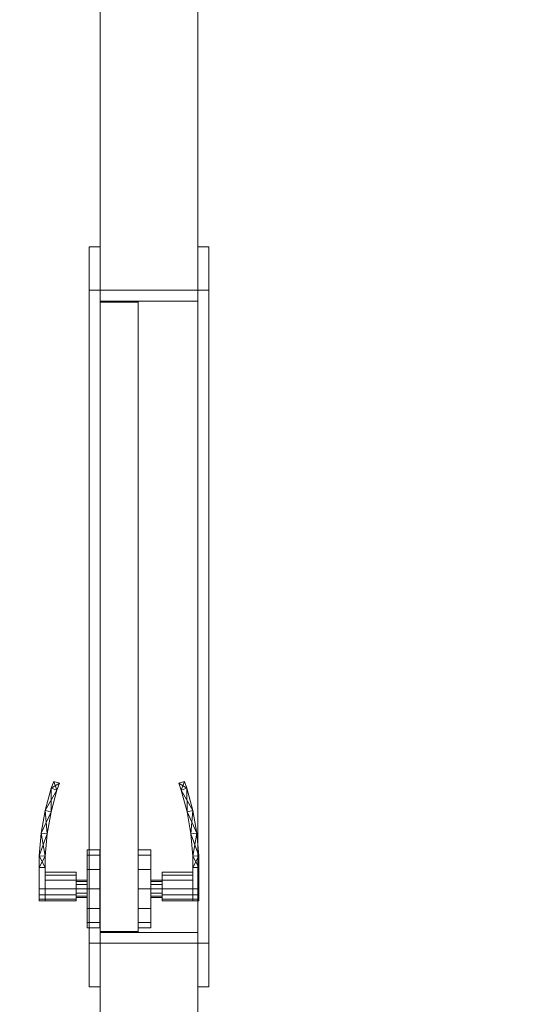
# Model space of a CAD drawing. Header units: inches. Extents: x -263 to 528, y -1 to 602.
# Tile 551 of 656: x 157 to 180, y 496 to 541. Entities that reach past the tile are written whole.
import ezdxf

# ---------------------------------------------------------------- set-up
doc = ezdxf.new("R2010")
doc.units = ezdxf.units.IN
doc.header["$MEASUREMENT"] = 0
for name, color, linetype in [('Doors', 7, 'Continuous'), ('Twindo - Slabs', 7, 'Continuous'), ('Twindo - Walls', 7, 'Continuous')]:
    doc.layers.add(name, color=color, linetype=linetype)
doc.layers.add('Twindo - Walls_Pen_No__3', color=7, linetype='Continuous', lineweight=18, true_color=0x506e96)

# ---------------------------------------------------------------- blocks, each defined once
blk = doc.blocks.new('Slab_D0BD3B49-249D-4DA8-80D4-D821BCE50D6B', base_point=(-249.5, 387))
at = {"layer": 'Twindo - Slabs', "lineweight": 0}
mesh = blk.add_polyface(dxfattribs=at)
corners = [(-192, 387), (-249.5, 387), (-249.5, 387, -6), (-192, 387, -6), (-89.75, 579.5), (-249.5, 579.5), (-192, 134.5), (-132, 134.5), (-132, 124.5), (10, 124.5), (10, 13.75), (161.5, 13.75), (161.5, 6.5), (252, 6.5), (252, 14), (415.5, 14), (415.5, 322.5), (222.5, 322.5), (222.5, 357.5), (-4, 357.5), (-4, 413), (101.5, 413), (101.5, 553.5), (-89.75, 553.5), (-249.5, 579.5, -6), (-192, 134.5, -6), (-89.75, 579.5, -6), (-89.75, 553.5, -6), (101.5, 553.5, -6), (101.5, 413, -6), (-4, 413, -6), (-4, 357.5, -6), (222.5, 357.5, -6), (222.5, 322.5, -6), (415.5, 322.5, -6), (415.5, 14, -6), (252, 14, -6), (252, 6.5, -6), (161.5, 6.5, -6), (161.5, 13.75, -6), (10, 13.75, -6), (10, 124.5, -6), (-132, 124.5, -6), (-132, 134.5, -6)]
mesh.append_faces([[corners[k] for k in face] for face in [(0, 1, 2, 3), (1, 5, 24, 2), (6, 0, 3, 25), (5, 4, 26, 24), (7, 6, 25, 43), (8, 7, 43, 42), (9, 8, 42, 41), (10, 9, 41, 40), (11, 10, 40, 39), (12, 11, 39, 38), (13, 12, 38, 37), (14, 13, 37, 36), (15, 14, 36, 35), (16, 15, 35, 34), (17, 16, 34, 33), (18, 17, 33, 32), (19, 18, 32, 31), (20, 19, 31, 30), (21, 20, 30, 29), (22, 21, 29, 28), (23, 22, 28, 27), (4, 23, 27, 26)]], dxfattribs={"color": 254})
mesh.append_faces([[corners[k] for k in face] for face in [(22, 20, 21), (16, 14, 15)]], dxfattribs={"vtx0": -1, "color": 254})
mesh.append_faces([[corners[k] for k in face] for face in [(28, 30, 27), (34, 36, 33)]], dxfattribs={"vtx0": -1, "vtx1": -1, "color": 254})
mesh.append_faces([[corners[k] for k in face] for face in [(4, 0, 7), (19, 23, 8), (19, 9, 11), (43, 3, 26), (42, 27, 31), (39, 41, 31)]], dxfattribs={"vtx0": -1, "vtx1": -1, "vtx2": -1, "color": 254})
mesh.append_faces([[corners[k] for k in face] for face in [(23, 7, 8), (19, 8, 9), (17, 11, 12), (17, 12, 13), (17, 13, 14), (3, 24, 26), (43, 26, 27), (39, 31, 32), (39, 32, 33)]], dxfattribs={"vtx0": -1, "vtx2": -1, "color": 254})
mesh.append_faces([[corners[k] for k in face] for face in [(29, 30, 28), (35, 36, 34)]], dxfattribs={"vtx1": -1, "color": 254})
mesh.append_faces([[corners[k] for k in face] for face in [(4, 5, 0), (23, 4, 7), (19, 20, 23), (22, 23, 20), (18, 19, 11), (17, 18, 11), (16, 17, 14), (42, 43, 27), (30, 31, 27), (41, 42, 31), (38, 39, 33), (37, 38, 33), (36, 37, 33)]], dxfattribs={"vtx1": -1, "vtx2": -1, "color": 254})
mesh.append_faces([[corners[k] for k in face] for face in [(5, 1, 0), (0, 6, 7), (9, 10, 11), (3, 2, 24), (43, 25, 3), (39, 40, 41)]], dxfattribs={"vtx2": -1, "color": 254})
blk = doc.blocks.new('Slab_C16FED3F-F51D-4887-95C2-45D370958F54', base_point=(-255.75, 595))
at = {"layer": 'Twindo - Slabs', "lineweight": 0}
mesh = blk.add_polyface(dxfattribs=at)
corners = [(95.5, 568, 128), (95.5, 570, 128), (-75.75, 570, 128), (-75.75, 595, 128), (-255.75, 595, 128), (-255.75, 379, 128), (-198, 379, 128), (-198, 134.5, 128), (-136, 134.5, 128), (-136, 110.5, 128), (6.5, 110.5, 128), (6.5, 6.5, 128), (315.5, 6.5, 128), (315.5, 8, 128), (378.5, 8, 128), (378.5, 6.5, 128), (523, 6.5, 128), (523, 132.25, 128), (421.5, 132.25, 128), (421.5, 333, 128), (239, 333, 128), (239, 391.501, 128), (240, 391.501, 128), (240, 457, 128), (237, 457, 128), (237, 568, 128), (201, 127.5, 128), (201, 128.125, 128), (244.5, 128.125, 128), (244.5, 127.5, 128), (244.5, 15, 128), (161.5, 15, 128), (161.5, 146.5, 128), (200.935, 146.5, 128), (200.997, 146.5, 128), (200.997, 128.5, 128), (95.5, 568, 101), (95.5, 570, 101), (-75.75, 570, 101), (-75.75, 595, 101), (-255.75, 595, 101), (-255.75, 379, 101), (-198, 379, 101), (-198, 134.5, 101), (-136, 134.5, 101), (-136, 110.5, 101), (6.5, 110.5, 101), (6.5, 6.5, 101), (315.5, 6.5, 101), (315.5, 8, 101), (378.5, 8, 101), (378.5, 6.5, 101), (523, 6.5, 101), (523, 132.25, 101), (421.5, 132.25, 101), (421.5, 333, 101), (239, 333, 101), (239, 391.501, 101), (240, 391.501, 101), (240, 457, 101), (237, 457, 101), (237, 568, 101), (201, 127.5, 120), (201, 128, 120), (201, 128.125, 120), (244.5, 128.125, 120), (244.5, 128, 120), (244.5, 127.5, 120), (244.5, 127.5, 101), (244.5, 15, 101), (161.5, 15, 101), (161.5, 146.5, 101), (200.935, 146.5, 101), (200.997, 146.5, 101), (200.997, 128.5, 114.5), (201, 127.5, 101)]
mesh.append_faces([[corners[k] for k in face] for face in [(36, 37, 1, 0), (37, 38, 2, 1), (38, 39, 3, 2), (39, 40, 4, 3), (40, 41, 5, 4), (41, 42, 6, 5), (42, 43, 7, 6), (43, 44, 8, 7), (44, 45, 9, 8), (45, 46, 10, 9), (46, 47, 11, 10), (47, 48, 12, 11), (48, 49, 13, 12), (49, 50, 14, 13), (50, 51, 15, 14), (51, 52, 16, 15), (52, 53, 17, 16), (53, 54, 18, 17), (54, 55, 19, 18), (55, 56, 20, 19), (56, 57, 21, 20), (57, 58, 22, 21), (58, 59, 23, 22), (59, 60, 24, 23), (60, 61, 25, 24), (61, 36, 0, 25), (28, 27, 64, 65), (69, 70, 31, 30), (70, 71, 32, 31), (33, 32, 71, 72), (33, 72, 73, 34), (34, 73, 74, 35), (62, 67, 66, 63), (65, 64, 63, 66), (67, 62, 75, 68), (72, 74, 73)]], dxfattribs={"color": 254})
mesh.append_faces([[corners[k] for k in face] for face in [(23, 21, 22), (27, 63, 64), (29, 66, 67), (29, 69, 30), (75, 74, 72), (52, 54, 53)]], dxfattribs={"vtx0": -1, "color": 254})
mesh.append_faces([[corners[k] for k in face] for face in [(16, 18, 15), (59, 57, 60)]], dxfattribs={"vtx0": -1, "vtx1": -1, "color": 254})
mesh.append_faces([[corners[k] for k in face] for face in [(3, 6, 8), (31, 0, 11), (0, 32, 34), (24, 34, 27), (20, 24, 27), (28, 30, 12), (20, 28, 13), (75, 26, 74), (44, 42, 39), (47, 36, 70), (75, 60, 56), (49, 68, 56)]], dxfattribs={"vtx0": -1, "vtx1": -1, "vtx2": -1, "color": 254})
mesh.append_faces([[corners[k] for k in face] for face in [(2, 8, 9), (2, 9, 10), (0, 10, 11), (20, 27, 28), (30, 11, 12), (28, 12, 13), (20, 13, 14), (18, 14, 15), (42, 40, 39), (44, 39, 38), (46, 38, 37), (46, 37, 36), (72, 36, 61), (75, 61, 60), (47, 70, 69), (49, 69, 68), (50, 56, 55), (50, 55, 54)]], dxfattribs={"vtx0": -1, "vtx2": -1, "color": 254})
mesh.append_faces([[corners[k] for k in face] for face in [(17, 18, 16), (58, 57, 59)]], dxfattribs={"vtx1": -1, "color": 254})
mesh.append_faces([[corners[k] for k in face] for face in [(3, 4, 6), (2, 3, 8), (1, 2, 10), (0, 1, 10), (31, 32, 0), (25, 0, 34), (24, 25, 34), (20, 21, 24), (23, 24, 21), (30, 31, 11), (19, 20, 14), (18, 19, 14), (45, 44, 38), (46, 45, 38), (47, 46, 36), (71, 70, 36), (72, 71, 36), (75, 72, 61), (57, 56, 60), (68, 75, 56), (48, 47, 69), (49, 48, 69), (50, 49, 56), (51, 50, 54), (52, 51, 54)]], dxfattribs={"vtx1": -1, "vtx2": -1, "color": 254})
mesh.append_faces([[corners[k] for k in face] for face in [(4, 5, 6), (6, 7, 8), (26, 35, 74), (42, 41, 40), (44, 43, 42)]], dxfattribs={"vtx2": -1, "color": 254})
mesh.append_faces([[corners[k] for k in face] for face in [(27, 26, 62, 63), (29, 28, 65, 66), (29, 67, 68, 69)]], dxfattribs={"vtx3": -1, "color": 254})
blk = doc.blocks.new('Wall_07452974-C108-4ED3-BE7F-D34E13632C1E', base_point=(165, 401.001))
at = {"layer": 'Twindo - Walls', "lineweight": 0}
mesh = blk.add_polyface(dxfattribs=at)
corners = [(165, 499, 128), (165, 499, 224), (165, 529, 224), (165, 529, 128), (165, 568, 128), (165, 568, 248), (165, 401.001, 248), (165, 401.001, 128), (160.5, 499, 128), (160.5, 499, 224), (160.5, 529, 224), (160.5, 529, 128), (160.5, 568, 128), (160.5, 568, 248), (160.5, 401.001, 248), (160.5, 401.001, 128)]
mesh.append_faces([[corners[k] for k in face] for face in [(1, 0, 8, 9), (2, 1, 9, 10), (3, 2, 10, 11), (3, 11, 12, 4), (5, 4, 12, 13), (13, 14, 6, 5), (6, 14, 15, 7), (8, 0, 7, 15)]], dxfattribs={"color": 254})
mesh.append_faces([[corners[k] for k in face] for face in [(4, 2, 3), (15, 9, 8)]], dxfattribs={"vtx0": -1, "color": 254})
mesh.append_faces([[corners[k] for k in face] for face in [(7, 1, 6), (12, 10, 13)]], dxfattribs={"vtx0": -1, "vtx1": -1, "color": 254})
mesh.append_faces([[corners[k] for k in face] for face in [(1, 5, 6), (10, 14, 13)]], dxfattribs={"vtx0": -1, "vtx2": -1, "color": 254})
mesh.append_faces([[corners[k] for k in face] for face in [(0, 1, 7), (11, 10, 12)]], dxfattribs={"vtx1": -1, "color": 254})
mesh.append_faces([[corners[k] for k in face] for face in [(1, 2, 5), (4, 5, 2), (10, 9, 14), (15, 14, 9)]], dxfattribs={"vtx1": -1, "vtx2": -1, "color": 254})
blk = doc.blocks.new('Slab_A3746481-2909-4108-A365-6002FE2AB3C6', base_point=(95.5, 568))
at = {"layer": 'Twindo - Slabs', "lineweight": 0}
mesh = blk.add_polyface(dxfattribs=at)
corners = [(95.5, 568, 254), (95.5, 568, 248), (95.5, 395.501, 248), (95.5, 395.501, 254), (237, 568, 254), (237, 568, 248), (237, 457, 248), (240, 457, 248), (240, 391.501, 248), (239, 391.501, 248), (239, 192.5, 248), (421.5, 192.5, 248), (421.5, 132.25, 248), (523, 132.25, 248), (523, 6.5, 248), (378.5, 6.5, 248), (378.5, 8, 248), (315.5, 8, 248), (315.5, 6.5, 248), (150.5, 6.5, 248), (150.5, 197, 248), (155, 197, 248), (155, 397.501, 248), (113, 397.501, 248), (113, 395.501, 248), (201, 383.001, 248), (170, 383.001, 248), (170, 205.5, 248), (201, 205.5, 248), (378.6, 174.5, 248), (261.6, 174.5, 248), (261.6, 108.5, 248), (342.106, 108.5, 248), (378.6, 144.994, 248), (113, 395.501, 254), (113, 397.501, 254), (155, 397.501, 254), (155, 197, 254), (150.5, 197, 254), (150.5, 6.5, 254), (315.5, 6.5, 254), (315.5, 8, 254), (378.5, 8, 254), (378.5, 6.5, 254), (523, 6.5, 254), (523, 132.25, 254), (421.5, 132.25, 254), (421.5, 192.5, 254), (239, 192.5, 254), (239, 391.501, 254), (240, 391.501, 254), (240, 457, 254), (237, 457, 254), (170, 205.5, 254), (170, 383.001, 254), (201, 383.001, 254), (201, 205.5, 254), (261.6, 108.5, 254), (261.6, 174.5, 254), (378.6, 174.5, 254), (378.6, 144.994, 254), (342.106, 108.5, 254)]
mesh.append_faces([[corners[k] for k in face] for face in [(0, 1, 2, 3), (4, 5, 1, 0), (3, 2, 24, 34), (52, 6, 5, 4), (51, 7, 6, 52), (50, 8, 7, 51), (49, 9, 8, 50), (48, 10, 9, 49), (47, 11, 10, 48), (46, 12, 11, 47), (45, 13, 12, 46), (44, 14, 13, 45), (43, 15, 14, 44), (42, 16, 15, 43), (41, 17, 16, 42), (40, 18, 17, 41), (39, 19, 18, 40), (38, 20, 19, 39), (37, 21, 20, 38), (36, 22, 21, 37), (35, 23, 22, 36), (34, 24, 23, 35), (54, 26, 25, 55), (53, 27, 26, 54), (56, 28, 27, 53), (55, 25, 28, 56), (58, 30, 29, 59), (57, 31, 30, 58), (61, 32, 31, 57), (60, 33, 32, 61), (59, 29, 33, 60)]], dxfattribs={"color": 254})
mesh.append_faces([[corners[k] for k in face] for face in [(14, 12, 13), (51, 49, 50)]], dxfattribs={"vtx0": -1, "color": 254})
mesh.append_faces([[corners[k] for k in face] for face in [(7, 9, 6), (44, 46, 43)]], dxfattribs={"vtx0": -1, "vtx1": -1, "color": 254})
mesh.append_faces([[corners[k] for k in face] for face in [(19, 21, 27), (26, 22, 1), (28, 6, 10), (19, 28, 10), (19, 10, 31), (15, 33, 12), (0, 36, 54), (53, 37, 39), (48, 52, 56), (48, 56, 39), (57, 48, 39), (46, 60, 43)]], dxfattribs={"vtx0": -1, "vtx1": -1, "vtx2": -1, "color": 254})
mesh.append_faces([[corners[k] for k in face] for face in [(23, 2, 1), (26, 21, 22), (19, 27, 28), (25, 1, 5), (28, 5, 6), (17, 31, 32), (16, 32, 33), (29, 10, 11), (33, 11, 12), (0, 34, 35), (0, 35, 36), (53, 36, 37), (0, 54, 55), (52, 55, 56), (57, 39, 40), (57, 40, 41), (61, 41, 42), (48, 58, 59), (60, 42, 43), (46, 59, 60)]], dxfattribs={"vtx0": -1, "vtx2": -1, "color": 254})
mesh.append_faces([[corners[k] for k in face] for face in [(8, 9, 7), (45, 46, 44)]], dxfattribs={"vtx1": -1, "color": 254})
mesh.append_faces([[corners[k] for k in face] for face in [(22, 23, 1), (26, 27, 21), (25, 26, 1), (28, 25, 5), (9, 10, 6), (30, 31, 10), (18, 19, 31), (17, 18, 31), (16, 17, 32), (15, 16, 33), (29, 30, 10), (33, 29, 11), (14, 15, 12), (53, 54, 36), (56, 53, 39), (4, 0, 55), (52, 4, 55), (48, 49, 52), (51, 52, 49), (57, 58, 48), (61, 57, 41), (60, 61, 42), (47, 48, 59), (46, 47, 59)]], dxfattribs={"vtx1": -1, "vtx2": -1, "color": 254})
mesh.append_faces([[corners[k] for k in face] for face in [(23, 24, 2), (19, 20, 21), (0, 3, 34), (37, 38, 39)]], dxfattribs={"vtx2": -1, "color": 254})
blk = doc.blocks.new('Door_7692572F-35E1-4483-9116-3854FAB076A9')
at = {"layer": 'Twindo - Walls_Pen_No__3', "color": 155, "lineweight": 18, "true_color": 0x506e96}
for p, q in [((160.5, 528.5, 128), (160.5, 499.5, 128)), ((160.5, 499.5, 223.5), (160.5, 528.5, 223.5)), ((160.5, 528.5, 223.5), (160.5, 528.5, 128)), ((160.5, 528.5, 128), (162.25, 528.5, 128)), ((160.5, 528.5, 223.5), (162.25, 528.5, 223.5)), ((162.25, 528.5, 128), (162.25, 499.5, 128)), ((162.25, 499.5, 223.5), (162.25, 528.5, 223.5)), ((162.25, 528.5, 223.5), (162.25, 528.5, 128)), ((160.5, 499.5, 128), (160.5, 499.5, 223.5)), ((160.5, 499.5, 128), (162.25, 499.5, 128)), ((160.5, 499.5, 223.5), (162.25, 499.5, 223.5)), ((162.25, 499.5, 128), (162.25, 499.5, 223.5))]:
    blk.add_line(p, q, dxfattribs=at)
at = {"layer": 'Doors', "lineweight": 0}
mesh = blk.add_polyface(dxfattribs=at)
corners = [(160, 531, 226), (160, 529, 224), (160.5, 529, 224), (160.5, 531, 226), (160, 529, 128), (160.5, 529, 128), (160, 531, 128), (160.5, 531, 128)]
mesh.append_faces([[corners[k] for k in face] for face in [(0, 1, 2, 3), (1, 4, 5, 2), (4, 6, 7, 5), (6, 0, 3, 7), (0, 6, 4, 1), (3, 2, 5, 7)]], dxfattribs={"color": 7})
mesh = blk.add_polyface(dxfattribs=at)
corners = [(160, 497, 226), (160, 499, 224), (160.5, 499, 224), (160.5, 497, 226), (160, 529, 224), (160.5, 529, 224), (160, 531, 226), (160.5, 531, 226)]
mesh.append_faces([[corners[k] for k in face] for face in [(0, 1, 2, 3), (1, 4, 5, 2), (4, 6, 7, 5), (6, 0, 3, 7), (0, 6, 4, 1), (3, 2, 5, 7)]], dxfattribs={"color": 7})
mesh = blk.add_polyface(dxfattribs=at)
corners = [(165.5, 531, 226), (165, 531, 226), (165, 529, 224), (165.5, 529, 224), (165, 529, 128), (165.5, 529, 128), (165, 531, 128), (165.5, 531, 128)]
mesh.append_faces([[corners[k] for k in face] for face in [(0, 1, 2, 3), (3, 2, 4, 5), (5, 4, 6, 7), (7, 6, 1, 0), (0, 3, 5, 7), (1, 6, 4, 2)]], dxfattribs={"color": 7})
mesh = blk.add_polyface(dxfattribs=at)
corners = [(165.5, 497, 226), (165, 497, 226), (165, 499, 224), (165.5, 499, 224), (165, 529, 224), (165.5, 529, 224), (165, 531, 226), (165.5, 531, 226)]
mesh.append_faces([[corners[k] for k in face] for face in [(0, 1, 2, 3), (3, 2, 4, 5), (5, 4, 6, 7), (7, 6, 1, 0), (0, 3, 5, 7), (1, 6, 4, 2)]], dxfattribs={"color": 7})
mesh = blk.add_polyface(dxfattribs=at)
corners = [(160.5, 529, 128), (160.5, 529, 223.5), (165, 529, 223.5), (165, 529, 128), (160.5, 528.5, 223.5), (165, 528.5, 223.5), (160.5, 528.5, 128), (165, 528.5, 128)]
mesh.append_faces([[corners[k] for k in face] for face in [(0, 1, 2, 3), (1, 4, 5, 2), (4, 6, 7, 5), (6, 0, 3, 7), (0, 6, 4, 1), (3, 2, 5, 7)]], dxfattribs={"color": 7})
mesh = blk.add_polyface(dxfattribs=at)
corners = [(160.5, 499, 224), (160.5, 499, 223.5), (165, 499, 223.5), (165, 499, 224), (160.5, 499.5, 223.5), (165, 499.5, 223.5), (160.5, 528.5, 223.5), (165, 528.5, 223.5), (160.5, 529, 223.5), (165, 529, 223.5), (160.5, 529, 224), (165, 529, 224)]
mesh.append_faces([[corners[k] for k in face] for face in [(0, 1, 2, 3), (1, 4, 5, 2), (4, 6, 7, 5), (6, 8, 9, 7), (8, 10, 11, 9), (10, 0, 3, 11)]], dxfattribs={"color": 7})
mesh.append_faces([[corners[k] for k in face] for face in [(0, 6, 4, 1), (3, 7, 9, 11)]], dxfattribs={"vtx0": -1, "color": 7})
mesh.append_faces([[corners[k] for k in face] for face in [(0, 10, 8, 6), (3, 2, 5, 7)]], dxfattribs={"vtx3": -1, "color": 7})
mesh = blk.add_polyface(dxfattribs=at)
corners = [(160.5, 528.5, 128), (162.25, 528.5, 128), (162.25, 499.5, 128), (160.5, 499.5, 128), (162.25, 499.5, 223.5), (160.5, 499.5, 223.5), (162.25, 528.5, 223.5), (160.5, 528.5, 223.5), (160.5, 528.461, 128.039), (162.25, 528.461, 128.039), (162.25, 528.461, 223.461), (160.5, 528.461, 223.461), (162.25, 499.539, 223.461), (160.5, 499.539, 223.461), (162.25, 499.539, 128.039), (160.5, 499.539, 128.039)]
mesh.append_faces([[corners[k] for k in face] for face in [(0, 1, 2, 3), (3, 2, 4, 5), (5, 4, 6, 7), (7, 6, 1, 0), (8, 9, 10, 11), (11, 10, 12, 13), (13, 12, 14, 15), (15, 14, 9, 8)]], dxfattribs={"color": 7})
mesh.append_faces([[corners[k] for k in face] for face in [(0, 8, 7), (7, 11, 5), (6, 10, 1), (1, 9, 2)]], dxfattribs={"vtx0": -1, "vtx1": -1, "color": 7})
mesh.append_faces([[corners[k] for k in face] for face in [(13, 3, 5), (3, 15, 8), (7, 8, 11), (14, 4, 2), (4, 12, 10), (1, 10, 9)]], dxfattribs={"vtx0": -1, "vtx2": -1, "color": 7})
mesh.append_faces([[corners[k] for k in face] for face in [(13, 15, 3), (11, 13, 5), (0, 3, 8), (14, 12, 4), (9, 14, 2), (6, 4, 10)]], dxfattribs={"vtx1": -1, "vtx2": -1, "color": 7})
mesh = blk.add_polyface(dxfattribs=at)
corners = [(162.25, 499.539, 128.039), (162.25, 528.461, 128.039), (162.25, 528.461, 223.461), (162.25, 499.539, 223.461), (160.5, 528.461, 128.039), (160.5, 499.539, 128.039), (160.5, 528.461, 223.461), (160.5, 499.539, 223.461)]
mesh.append_faces([[corners[k] for k in face] for face in [(0, 1, 2, 3), (4, 1, 0, 5), (1, 4, 6, 2), (2, 6, 7, 3), (5, 0, 3, 7), (4, 5, 7, 6)]], dxfattribs={"color": 7})
mesh = blk.add_polyface(dxfattribs=at)
corners = [(157.98, 501.5, 164.551), (157.705, 501.5, 164.551), (157.705, 501.224, 164.477), (157.98, 501.224, 164.477), (157.705, 501.023, 164.276), (157.98, 501.023, 164.276), (157.705, 500.949, 164), (157.98, 500.949, 164), (157.705, 501.023, 163.724), (157.98, 501.023, 163.724), (157.705, 501.224, 163.523), (157.98, 501.224, 163.523), (157.705, 501.5, 163.449), (157.98, 501.5, 163.449), (157.705, 502.484, 163.449), (157.98, 502.484, 163.449), (157.705, 502.484, 164.551), (157.98, 502.484, 164.551), (157.98, 502.484, 163.449), (157.705, 503.012, 163.48), (157.98, 503, 163.48), (157.705, 502.484, 163.449), (157.797, 504.063, 163.542), (158.07, 504.027, 163.542), (157.98, 505.103, 163.603), (158.249, 505.043, 163.603), (158.253, 506.122, 163.665), (158.516, 506.039, 163.665), (158.369, 506.439, 163.685), (158.629, 506.349, 163.685), (158.369, 506.439, 164.315), (158.629, 506.349, 164.315), (158.253, 506.122, 164.335), (158.516, 506.039, 164.335), (157.98, 505.103, 164.397), (158.249, 505.043, 164.397), (157.797, 504.063, 164.458), (158.07, 504.027, 164.458), (157.705, 503.012, 164.52), (157.98, 503, 164.52), (157.705, 502.484, 164.551), (157.98, 502.484, 164.551)]
mesh.append_faces([[corners[k] for k in face] for face in [(0, 1, 2, 3), (3, 2, 4, 5), (5, 4, 6, 7), (7, 6, 8, 9), (9, 8, 10, 11), (11, 10, 12, 13), (13, 12, 14, 15), (15, 14, 16, 17), (17, 16, 1, 0), (18, 19, 20), (18, 21, 19), (20, 22, 23), (20, 19, 22), (23, 24, 25), (23, 22, 24), (25, 26, 27), (25, 24, 26), (27, 28, 29), (27, 26, 28), (29, 28, 30, 31), (31, 32, 33), (31, 30, 32), (33, 34, 35), (33, 32, 34), (35, 36, 37), (35, 34, 36), (37, 38, 39), (37, 36, 38), (39, 40, 41), (39, 38, 40), (41, 40, 21, 18), (18, 20, 39, 41), (20, 23, 37, 39), (23, 25, 35, 37), (25, 27, 33, 35), (27, 29, 31, 33), (21, 40, 38, 19), (19, 38, 36, 22), (22, 36, 34, 24), (24, 34, 32, 26), (26, 32, 30, 28)]], dxfattribs={"color": 252})
mesh.append_faces([[corners[k] for k in face] for face in [(0, 15, 17), (1, 4, 2)]], dxfattribs={"vtx0": -1, "color": 252})
mesh.append_faces([[corners[k] for k in face] for face in [(0, 7, 9, 11), (0, 11, 13, 15), (1, 12, 10, 8), (1, 8, 6, 4)]], dxfattribs={"vtx0": -1, "vtx3": -1, "color": 252})
mesh.append_faces([[corners[k] for k in face] for face in [(0, 3, 5, 7), (1, 16, 14, 12)]], dxfattribs={"vtx3": -1, "color": 252})
mesh = blk.add_polyface(dxfattribs=at)
corners = [(164.77, 501.5, 164.551), (164.77, 501.224, 164.477), (165.045, 501.224, 164.477), (165.045, 501.5, 164.551), (164.77, 501.023, 164.276), (165.045, 501.023, 164.276), (164.77, 500.949, 164), (165.045, 500.949, 164), (164.77, 501.023, 163.724), (165.045, 501.023, 163.724), (164.77, 501.224, 163.523), (165.045, 501.224, 163.523), (164.77, 501.5, 163.449), (165.045, 501.5, 163.449), (164.77, 502.484, 163.449), (165.045, 502.484, 163.449), (164.77, 502.484, 164.551), (165.045, 502.484, 164.551), (164.77, 502.484, 163.449), (164.77, 503, 163.48), (165.045, 503.012, 163.48), (165.045, 502.484, 163.449), (164.68, 504.027, 163.542), (164.953, 504.063, 163.542), (164.501, 505.043, 163.603), (164.77, 505.103, 163.603), (164.234, 506.039, 163.665), (164.497, 506.122, 163.665), (164.121, 506.349, 163.685), (164.381, 506.439, 163.685), (164.121, 506.349, 164.315), (164.381, 506.439, 164.315), (164.234, 506.039, 164.335), (164.497, 506.122, 164.335), (164.501, 505.043, 164.397), (164.77, 505.103, 164.397), (164.68, 504.027, 164.458), (164.953, 504.063, 164.458), (164.77, 503, 164.52), (165.045, 503.012, 164.52), (164.77, 502.484, 164.551), (165.045, 502.484, 164.551)]
mesh.append_faces([[corners[k] for k in face] for face in [(0, 1, 2, 3), (1, 4, 5, 2), (4, 6, 7, 5), (6, 8, 9, 7), (8, 10, 11, 9), (10, 12, 13, 11), (12, 14, 15, 13), (14, 16, 17, 15), (16, 0, 3, 17), (18, 19, 20), (18, 20, 21), (19, 22, 23), (19, 23, 20), (22, 24, 25), (22, 25, 23), (24, 26, 27), (24, 27, 25), (26, 28, 29), (26, 29, 27), (28, 30, 31, 29), (30, 32, 33), (30, 33, 31), (32, 34, 35), (32, 35, 33), (34, 36, 37), (34, 37, 35), (36, 38, 39), (36, 39, 37), (38, 40, 41), (38, 41, 39), (40, 18, 21, 41), (18, 40, 38, 19), (19, 38, 36, 22), (22, 36, 34, 24), (24, 34, 32, 26), (26, 32, 30, 28), (21, 20, 39, 41), (20, 23, 37, 39), (23, 25, 35, 37), (25, 27, 33, 35), (27, 29, 31, 33)]], dxfattribs={"color": 252})
mesh.append_faces([[corners[k] for k in face] for face in [(0, 4, 1), (3, 15, 17)]], dxfattribs={"vtx0": -1, "color": 252})
mesh.append_faces([[corners[k] for k in face] for face in [(0, 12, 10, 8), (0, 8, 6, 4), (3, 7, 9, 11), (3, 11, 13, 15)]], dxfattribs={"vtx0": -1, "vtx3": -1, "color": 252})
mesh.append_faces([[corners[k] for k in face] for face in [(0, 16, 14, 12), (3, 2, 5, 7)]], dxfattribs={"vtx3": -1, "color": 252})
mesh = blk.add_polyface(dxfattribs=at)
corners = [(159.909, 503.051, 164.896), (159.913, 503.051, 164.896), (159.913, 503.291, 164), (159.909, 503.291, 164), (159.909, 502.396, 165.551), (159.913, 502.396, 165.551), (159.909, 501.5, 165.791), (159.913, 501.5, 165.791), (159.909, 500.604, 165.551), (159.913, 500.604, 165.551), (159.909, 499.949, 164.896), (159.913, 499.949, 164.896), (159.909, 499.709, 164), (159.913, 499.709, 164), (159.909, 499.949, 163.104), (159.913, 499.949, 163.104), (159.909, 500.604, 162.449), (159.913, 500.604, 162.449), (159.909, 501.5, 162.209), (159.913, 501.5, 162.209), (159.909, 502.396, 162.449), (159.913, 502.396, 162.449), (159.909, 503.051, 163.104), (159.913, 503.051, 163.104), (160.496, 503.051, 164.896), (160.496, 503.291, 164), (160.496, 502.396, 165.551), (160.496, 501.5, 165.791), (160.496, 500.604, 165.551), (160.496, 499.949, 164.896), (160.496, 499.709, 164), (160.496, 499.949, 163.104), (160.496, 500.604, 162.449), (160.496, 501.5, 162.209), (160.496, 502.396, 162.449), (160.496, 503.051, 163.104), (160.5, 503.051, 164.896), (160.5, 503.291, 164), (160.5, 502.396, 165.551), (160.5, 501.5, 165.791), (160.5, 500.604, 165.551), (160.5, 499.949, 164.896), (160.5, 499.709, 164), (160.5, 499.949, 163.104), (160.5, 500.604, 162.449), (160.5, 501.5, 162.209), (160.5, 502.396, 162.449), (160.5, 503.051, 163.104)]
mesh.append_faces([[corners[k] for k in face] for face in [(0, 1, 2, 3), (4, 5, 1, 0), (6, 7, 5, 4), (8, 9, 7, 6), (10, 11, 9, 8), (12, 13, 11, 10), (14, 15, 13, 12), (16, 17, 15, 14), (18, 19, 17, 16), (20, 21, 19, 18), (22, 23, 21, 20), (3, 2, 23, 22), (1, 24, 25, 2), (5, 26, 24, 1), (7, 27, 26, 5), (9, 28, 27, 7), (11, 29, 28, 9), (13, 30, 29, 11), (15, 31, 30, 13), (17, 32, 31, 15), (19, 33, 32, 17), (21, 34, 33, 19), (23, 35, 34, 21), (2, 25, 35, 23), (24, 36, 37, 25), (26, 38, 36, 24), (27, 39, 38, 26), (28, 40, 39, 27), (29, 41, 40, 28), (30, 42, 41, 29), (31, 43, 42, 30), (32, 44, 43, 31), (33, 45, 44, 32), (34, 46, 45, 33), (35, 47, 46, 34), (25, 37, 47, 35)]], dxfattribs={"color": 252})
mesh.append_faces([[corners[k] for k in face] for face in [(3, 6, 4, 0)]], dxfattribs={"vtx0": -1, "color": 252})
mesh.append_faces([[corners[k] for k in face] for face in [(3, 18, 16, 14), (3, 14, 12, 10), (3, 10, 8, 6)]], dxfattribs={"vtx0": -1, "vtx3": -1, "color": 252})
mesh.append_faces([[corners[k] for k in face] for face in [(3, 22, 20, 18)]], dxfattribs={"vtx3": -1, "color": 252})
mesh = blk.add_polyface(dxfattribs=at)
corners = [(162.841, 503.051, 164.896), (162.841, 503.291, 164), (162.837, 503.291, 164), (162.837, 503.051, 164.896), (162.841, 502.396, 165.551), (162.837, 502.396, 165.551), (162.841, 501.5, 165.791), (162.837, 501.5, 165.791), (162.841, 500.604, 165.551), (162.837, 500.604, 165.551), (162.841, 499.949, 164.896), (162.837, 499.949, 164.896), (162.841, 499.709, 164), (162.837, 499.709, 164), (162.841, 499.949, 163.104), (162.837, 499.949, 163.104), (162.841, 500.604, 162.449), (162.837, 500.604, 162.449), (162.841, 501.5, 162.209), (162.837, 501.5, 162.209), (162.841, 502.396, 162.449), (162.837, 502.396, 162.449), (162.841, 503.051, 163.104), (162.837, 503.051, 163.104), (162.254, 503.291, 164), (162.254, 503.051, 164.896), (162.254, 502.396, 165.551), (162.254, 501.5, 165.791), (162.254, 500.604, 165.551), (162.254, 499.949, 164.896), (162.254, 499.709, 164), (162.254, 499.949, 163.104), (162.254, 500.604, 162.449), (162.254, 501.5, 162.209), (162.254, 502.396, 162.449), (162.254, 503.051, 163.104), (162.25, 503.291, 164), (162.25, 503.051, 164.896), (162.25, 502.396, 165.551), (162.25, 501.5, 165.791), (162.25, 500.604, 165.551), (162.25, 499.949, 164.896), (162.25, 499.709, 164), (162.25, 499.949, 163.104), (162.25, 500.604, 162.449), (162.25, 501.5, 162.209), (162.25, 502.396, 162.449), (162.25, 503.051, 163.104)]
mesh.append_faces([[corners[k] for k in face] for face in [(0, 1, 2, 3), (4, 0, 3, 5), (6, 4, 5, 7), (8, 6, 7, 9), (10, 8, 9, 11), (12, 10, 11, 13), (14, 12, 13, 15), (16, 14, 15, 17), (18, 16, 17, 19), (20, 18, 19, 21), (22, 20, 21, 23), (1, 22, 23, 2), (3, 2, 24, 25), (5, 3, 25, 26), (7, 5, 26, 27), (9, 7, 27, 28), (11, 9, 28, 29), (13, 11, 29, 30), (15, 13, 30, 31), (17, 15, 31, 32), (19, 17, 32, 33), (21, 19, 33, 34), (23, 21, 34, 35), (2, 23, 35, 24), (25, 24, 36, 37), (26, 25, 37, 38), (27, 26, 38, 39), (28, 27, 39, 40), (29, 28, 40, 41), (30, 29, 41, 42), (31, 30, 42, 43), (32, 31, 43, 44), (33, 32, 44, 45), (34, 33, 45, 46), (35, 34, 46, 47), (24, 35, 47, 36)]], dxfattribs={"color": 252})
mesh.append_faces([[corners[k] for k in face] for face in [(1, 18, 20, 22)]], dxfattribs={"vtx0": -1, "color": 252})
mesh.append_faces([[corners[k] for k in face] for face in [(1, 6, 8, 10), (1, 10, 12, 14), (1, 14, 16, 18)]], dxfattribs={"vtx0": -1, "vtx3": -1, "color": 252})
mesh.append_faces([[corners[k] for k in face] for face in [(1, 0, 4, 6)]], dxfattribs={"vtx3": -1, "color": 252})
mesh = blk.add_polyface(dxfattribs=at)
corners = [(159.909, 501.303, 163.659), (159.909, 501.5, 163.606), (159.909, 501.697, 163.659), (159.909, 501.841, 163.803), (159.909, 501.894, 164), (159.909, 501.841, 164.197), (159.909, 501.697, 164.341), (159.909, 501.5, 164.394), (159.909, 501.303, 164.341), (159.909, 501.159, 164.197), (159.909, 501.106, 164), (159.909, 501.159, 163.803), (159.398, 501.303, 163.659), (159.398, 501.159, 163.803), (159.398, 501.106, 164), (159.398, 501.159, 164.197), (159.398, 501.303, 164.341), (159.398, 501.5, 164.394), (159.398, 501.697, 164.341), (159.398, 501.841, 164.197), (159.398, 501.894, 164), (159.398, 501.841, 163.803), (159.398, 501.697, 163.659), (159.398, 501.5, 163.606), (159.398, 501.5, 164.551), (157.98, 501.5, 164.551), (157.98, 501.224, 164.477), (159.398, 501.224, 164.477), (157.98, 501.023, 164.276), (159.398, 501.023, 164.276), (157.98, 500.949, 164), (159.398, 500.949, 164), (157.98, 501.023, 163.724), (159.398, 501.023, 163.724), (157.98, 501.224, 163.523), (159.398, 501.224, 163.523), (157.98, 501.5, 163.449), (159.398, 501.5, 163.449), (157.98, 501.894, 163.528), (159.398, 501.894, 163.528), (157.98, 502.126, 163.646), (159.398, 502.126, 163.646), (157.98, 502.263, 163.869), (159.398, 502.263, 163.869), (157.98, 502.263, 164.131), (159.398, 502.263, 164.131), (157.98, 502.126, 164.354), (159.398, 502.126, 164.354), (157.98, 501.894, 164.472), (159.398, 501.894, 164.472)]
mesh.append_faces([[corners[k] for k in face] for face in [(0, 12, 23, 1), (1, 23, 22, 2), (2, 22, 21, 3), (3, 21, 20, 4), (4, 20, 19, 5), (5, 19, 18, 6), (6, 18, 17, 7), (7, 17, 16, 8), (8, 16, 15, 9), (9, 15, 14, 10), (10, 14, 13, 11), (11, 13, 12, 0), (24, 25, 26, 27), (27, 26, 28, 29), (29, 28, 30, 31), (31, 30, 32, 33), (33, 32, 34, 35), (35, 34, 36, 37), (37, 36, 38, 39), (39, 38, 40, 41), (41, 40, 42, 43), (43, 42, 44, 45), (45, 44, 46, 47), (47, 46, 48, 49), (49, 48, 25, 24)]], dxfattribs={"color": 252})
mesh.append_faces([[corners[k] for k in face] for face in [(0, 9, 10, 11), (12, 21, 22, 23), (24, 47, 49), (25, 28, 26)]], dxfattribs={"vtx0": -1, "color": 252})
mesh.append_faces([[corners[k] for k in face] for face in [(0, 3, 4, 5), (0, 5, 6, 7), (0, 7, 8, 9), (12, 15, 16, 17), (12, 17, 18, 19), (12, 19, 20, 21), (24, 31, 33, 35), (24, 35, 37, 39), (24, 39, 41, 43), (24, 43, 45, 47), (25, 44, 42, 40), (25, 40, 38, 36), (25, 36, 34, 32), (25, 32, 30, 28)]], dxfattribs={"vtx0": -1, "vtx3": -1, "color": 252})
mesh.append_faces([[corners[k] for k in face] for face in [(0, 1, 2, 3), (12, 13, 14, 15), (24, 27, 29, 31), (25, 48, 46, 44)]], dxfattribs={"vtx3": -1, "color": 252})
mesh = blk.add_polyface(dxfattribs=at)
corners = [(162.841, 501.303, 163.659), (162.841, 501.159, 163.803), (162.841, 501.106, 164), (162.841, 501.159, 164.197), (162.841, 501.303, 164.341), (162.841, 501.5, 164.394), (162.841, 501.697, 164.341), (162.841, 501.841, 164.197), (162.841, 501.894, 164), (162.841, 501.841, 163.803), (162.841, 501.697, 163.659), (162.841, 501.5, 163.606), (163.352, 501.303, 163.659), (163.352, 501.5, 163.606), (163.352, 501.697, 163.659), (163.352, 501.841, 163.803), (163.352, 501.894, 164), (163.352, 501.841, 164.197), (163.352, 501.697, 164.341), (163.352, 501.5, 164.394), (163.352, 501.303, 164.341), (163.352, 501.159, 164.197), (163.352, 501.106, 164), (163.352, 501.159, 163.803), (163.352, 501.5, 164.551), (163.352, 501.224, 164.477), (164.77, 501.224, 164.477), (164.77, 501.5, 164.551), (163.352, 501.023, 164.276), (164.77, 501.023, 164.276), (163.352, 500.949, 164), (164.77, 500.949, 164), (163.352, 501.023, 163.724), (164.77, 501.023, 163.724), (163.352, 501.224, 163.523), (164.77, 501.224, 163.523), (163.352, 501.5, 163.449), (164.77, 501.5, 163.449), (163.352, 501.894, 163.528), (164.77, 501.894, 163.528), (163.352, 502.126, 163.646), (164.77, 502.126, 163.646), (163.352, 502.263, 163.869), (164.77, 502.263, 163.869), (163.352, 502.263, 164.131), (164.77, 502.263, 164.131), (163.352, 502.126, 164.354), (164.77, 502.126, 164.354), (163.352, 501.894, 164.472), (164.77, 501.894, 164.472)]
mesh.append_faces([[corners[k] for k in face] for face in [(0, 11, 13, 12), (11, 10, 14, 13), (10, 9, 15, 14), (9, 8, 16, 15), (8, 7, 17, 16), (7, 6, 18, 17), (6, 5, 19, 18), (5, 4, 20, 19), (4, 3, 21, 20), (3, 2, 22, 21), (2, 1, 23, 22), (1, 0, 12, 23), (24, 25, 26, 27), (25, 28, 29, 26), (28, 30, 31, 29), (30, 32, 33, 31), (32, 34, 35, 33), (34, 36, 37, 35), (36, 38, 39, 37), (38, 40, 41, 39), (40, 42, 43, 41), (42, 44, 45, 43), (44, 46, 47, 45), (46, 48, 49, 47), (48, 24, 27, 49)]], dxfattribs={"color": 252})
mesh.append_faces([[corners[k] for k in face] for face in [(0, 9, 10, 11), (12, 21, 22, 23), (24, 28, 25), (27, 47, 49)]], dxfattribs={"vtx0": -1, "color": 252})
mesh.append_faces([[corners[k] for k in face] for face in [(0, 3, 4, 5), (0, 5, 6, 7), (0, 7, 8, 9), (12, 15, 16, 17), (12, 17, 18, 19), (12, 19, 20, 21), (24, 44, 42, 40), (24, 40, 38, 36), (24, 36, 34, 32), (24, 32, 30, 28), (27, 31, 33, 35), (27, 35, 37, 39), (27, 39, 41, 43), (27, 43, 45, 47)]], dxfattribs={"vtx0": -1, "vtx3": -1, "color": 252})
mesh.append_faces([[corners[k] for k in face] for face in [(0, 1, 2, 3), (12, 13, 14, 15), (24, 48, 46, 44), (27, 26, 29, 31)]], dxfattribs={"vtx3": -1, "color": 252})
mesh = blk.add_polyface(dxfattribs=at)
corners = [(160.5, 499, 128), (160.5, 499.5, 128), (165, 499.5, 128), (165, 499, 128), (160.5, 499.5, 223.5), (165, 499.5, 223.5), (160.5, 499, 223.5), (165, 499, 223.5)]
mesh.append_faces([[corners[k] for k in face] for face in [(0, 1, 2, 3), (1, 4, 5, 2), (4, 6, 7, 5), (6, 0, 3, 7), (0, 6, 4, 1), (3, 2, 5, 7)]], dxfattribs={"color": 7})
mesh = blk.add_polyface(dxfattribs=at)
corners = [(160, 497, 128), (160, 499, 128), (160.5, 499, 128), (160.5, 497, 128), (160, 499, 224), (160.5, 499, 224), (160, 497, 226), (160.5, 497, 226)]
mesh.append_faces([[corners[k] for k in face] for face in [(0, 1, 2, 3), (1, 4, 5, 2), (4, 6, 7, 5), (6, 0, 3, 7), (0, 6, 4, 1), (3, 2, 5, 7)]], dxfattribs={"color": 7})
mesh = blk.add_polyface(dxfattribs=at)
corners = [(165.5, 497, 128), (165, 497, 128), (165, 499, 128), (165.5, 499, 128), (165, 499, 224), (165.5, 499, 224), (165, 497, 226), (165.5, 497, 226)]
mesh.append_faces([[corners[k] for k in face] for face in [(0, 1, 2, 3), (3, 2, 4, 5), (5, 4, 6, 7), (7, 6, 1, 0), (0, 3, 5, 7), (1, 6, 4, 2)]], dxfattribs={"color": 7})

msp = doc.modelspace()

# ---------------------------------------------------------------- block references
at = {"layer": 'Doors', "color": 5, "linetype": 'Continuous', "lineweight": 18}
msp.add_blockref('Door_7692572F-35E1-4483-9116-3854FAB076A9', (0, 0), dxfattribs=at)
at = {"layer": 'Twindo - Slabs', "color": 251, "linetype": 'Continuous', "lineweight": 18, "true_color": 0x4a4a4a}
for name, p in [('Slab_C16FED3F-F51D-4887-95C2-45D370958F54', (-255.75, 595)), ('Slab_D0BD3B49-249D-4DA8-80D4-D821BCE50D6B', (-249.5, 387)), ('Slab_A3746481-2909-4108-A365-6002FE2AB3C6', (95.5, 568))]:
    msp.add_blockref(name, p, dxfattribs=at)
at = {"layer": 'Twindo - Walls', "color": 7, "lineweight": 35}
msp.add_blockref('Wall_07452974-C108-4ED3-BE7F-D34E13632C1E', (165, 401.001), dxfattribs=at)

doc.saveas('drawing.dxf')
